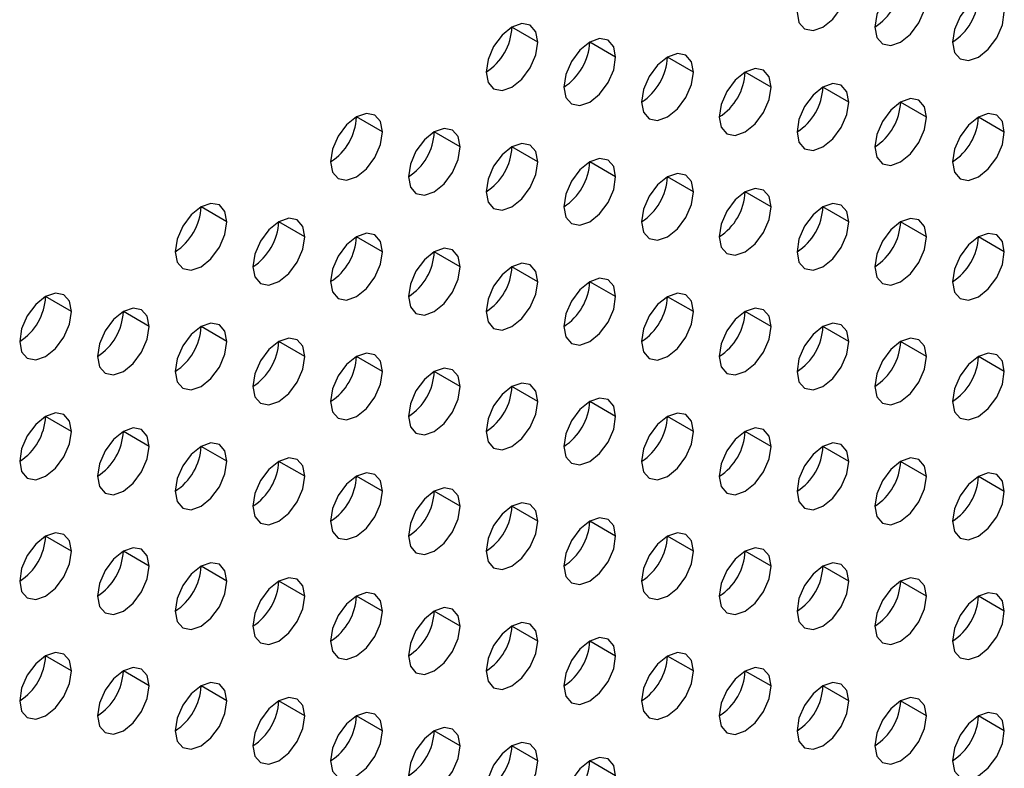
# Model space of a CAD drawing. Header units: millimetres. Extents: x 0 to 1118, y 0 to 864.
# Tile 321 of 438: x 992.26 to 994.95, y 658.9 to 660.94. Entities that reach past the tile are written whole.
import ezdxf

# ---------------------------------------------------------------- set-up
doc = ezdxf.new("R2010")
doc.units = ezdxf.units.MM

msp = doc.modelspace()

# ---------------------------------------------------------------- linework, layer by layer
at = {"color": 7, "linetype": 'Continuous', "lineweight": 25}
for p, q in [((993.6749, 660.8839), (993.6041, 660.9248)), ((993.887, 660.8431), (993.8163, 660.8839)), ((994.0991, 660.8022), (994.0284, 660.8431)), ((994.3113, 660.7614), (994.2405, 660.8022)), ((994.5234, 660.7205), (994.4527, 660.7614)), ((994.7355, 660.6797), (994.6648, 660.7205)), ((993.2506, 660.639), (993.1799, 660.6798)), ((994.9476, 660.6388), (994.8769, 660.6797)), ((993.4627, 660.5982), (993.392, 660.639)), ((993.6749, 660.5573), (993.6041, 660.5981)), ((993.887, 660.5165), (993.8163, 660.5573)), ((994.0991, 660.4756), (994.0284, 660.5164)), ((994.3113, 660.4348), (994.2405, 660.4756)), ((992.8263, 660.3941), (992.7556, 660.4349)), ((994.5234, 660.3939), (994.4527, 660.4347)), ((993.0385, 660.3532), (992.9678, 660.3941)), ((994.7355, 660.3531), (994.6648, 660.3939)), ((993.2506, 660.3124), (993.1799, 660.3532)), ((994.9476, 660.3122), (994.8769, 660.3531)), ((993.4627, 660.2715), (993.392, 660.3124)), ((993.6749, 660.2307), (993.6041, 660.2715)), ((993.887, 660.1899), (993.8163, 660.2307)), ((992.4021, 660.1492), (992.3314, 660.19)), ((994.0991, 660.149), (994.0284, 660.1898)), ((992.6142, 660.1083), (992.5435, 660.1491)), ((994.3113, 660.1082), (994.2405, 660.149)), ((992.8263, 660.0675), (992.7556, 660.1083)), ((994.5234, 660.0673), (994.4527, 660.1081)), ((993.0385, 660.0266), (992.9678, 660.0674)), ((994.7355, 660.0265), (994.6648, 660.0673)), ((993.2506, 659.9858), (993.1799, 660.0266)), ((994.9476, 659.9856), (994.8769, 660.0264)), ((993.4627, 659.9449), (993.392, 659.9857)), ((993.6749, 659.9041), (993.6041, 659.9449)), ((993.887, 659.8632), (993.8163, 659.9041)), ((992.4021, 659.8225), (992.3314, 659.8634)), ((994.0991, 659.8224), (994.0284, 659.8632)), ((992.6142, 659.7817), (992.5435, 659.8225)), ((994.3113, 659.7815), (994.2405, 659.8224)), ((992.8263, 659.7409), (992.7556, 659.7817)), ((994.5234, 659.7407), (994.4527, 659.7815)), ((993.0385, 659.7), (992.9678, 659.7408)), ((994.7355, 659.6998), (994.6648, 659.7407)), ((993.2506, 659.6592), (993.1799, 659.7)), ((994.9476, 659.659), (994.8769, 659.6998)), ((993.4627, 659.6183), (993.392, 659.6591)), ((993.6749, 659.5775), (993.6041, 659.6183)), ((993.887, 659.5366), (993.8163, 659.5774)), ((992.4021, 659.4959), (992.3314, 659.5368)), ((994.0991, 659.4958), (994.0284, 659.5366)), ((992.6142, 659.4551), (992.5435, 659.4959)), ((994.3113, 659.4549), (994.2405, 659.4957)), ((992.8263, 659.4142), (992.7556, 659.4551)), ((994.5234, 659.4141), (994.4527, 659.4549)), ((993.0385, 659.3734), (992.9678, 659.4142)), ((994.7355, 659.3732), (994.6648, 659.4141)), ((993.2506, 659.3325), (993.1799, 659.3734)), ((994.9476, 659.3324), (994.8769, 659.3732)), ((993.4627, 659.2917), (993.392, 659.3325)), ((993.6749, 659.2508), (993.6041, 659.2917)), ((993.887, 659.21), (993.8163, 659.2508)), ((992.4021, 659.1693), (992.3314, 659.2101)), ((994.0991, 659.1692), (994.0284, 659.21)), ((992.6142, 659.1285), (992.5435, 659.1693)), ((994.3113, 659.1283), (994.2405, 659.1691)), ((992.8263, 659.0876), (992.7556, 659.1284)), ((994.5234, 659.0875), (994.4527, 659.1283)), ((993.0385, 659.0468), (992.9678, 659.0876)), ((994.7355, 659.0466), (994.6648, 659.0874)), ((993.2506, 659.0059), (993.1799, 659.0467)), ((994.9476, 659.0058), (994.8769, 659.0466)), ((993.4627, 658.9651), (993.392, 659.0059)), ((993.6749, 658.9242), (993.6041, 658.9651)), ((993.887, 658.8834), (993.8163, 658.9242))]:
    msp.add_line(p, q, dxfattribs=at)
at = {"color": 7, "linetype": 'Continuous', "lineweight": 25, "flags": 128}
for points in [[(994.382, 660.9655), (994.3873, 660.9374), (994.4027, 660.9197), (994.4256, 660.9153), (994.4527, 660.9247), (994.4797, 660.9465), (994.5027, 660.9775), (994.518, 661.0128), (994.5234, 661.0472)], [(994.7355, 661.0063), (994.7301, 661.0345), (994.7148, 661.0521), (994.6919, 661.0566), (994.6648, 661.0471), (994.6377, 661.0253), (994.6148, 660.9944), (994.5995, 660.959), (994.5941, 660.9247)], [(994.5941, 660.9247), (994.5995, 660.8965), (994.6148, 660.8789), (994.6377, 660.8744), (994.6648, 660.8838), (994.6919, 660.9057), (994.7148, 660.9366), (994.7301, 660.972), (994.7355, 661.0063)], [(994.9476, 660.9655), (994.9423, 660.9936), (994.9269, 661.0112), (994.904, 661.0157), (994.8769, 661.0063), (994.8499, 660.9845), (994.8269, 660.9535), (994.8116, 660.9182), (994.8062, 660.8838)], [(994.8062, 660.8838), (994.8116, 660.8557), (994.8269, 660.838), (994.8499, 660.8336), (994.8769, 660.843), (994.904, 660.8648), (994.9269, 660.8958), (994.9423, 660.9311), (994.9476, 660.9655)], [(993.6749, 660.8839), (993.6695, 660.9121), (993.6541, 660.9297), (993.6312, 660.9342), (993.6041, 660.9248), (993.5771, 660.9029), (993.5541, 660.872), (993.5388, 660.8366), (993.5334, 660.8023)], [(993.5334, 660.8023), (993.5388, 660.7741), (993.5541, 660.7565), (993.5771, 660.7521), (993.6041, 660.7615), (993.6312, 660.7833), (993.6541, 660.8142), (993.6695, 660.8496), (993.6749, 660.8839)], [(993.887, 660.8431), (993.8816, 660.8712), (993.8663, 660.8889), (993.8433, 660.8933), (993.8163, 660.8839), (993.7892, 660.8621), (993.7663, 660.8311), (993.751, 660.7958), (993.7456, 660.7614)], [(993.7456, 660.7614), (993.751, 660.7333), (993.7663, 660.7157), (993.7892, 660.7112), (993.8163, 660.7206), (993.8433, 660.7424), (993.8663, 660.7734), (993.8816, 660.8087), (993.887, 660.8431)], [(994.0991, 660.8022), (994.0937, 660.8304), (994.0784, 660.848), (994.0555, 660.8525), (994.0284, 660.8431), (994.0014, 660.8212), (993.9784, 660.7903), (993.9631, 660.755), (993.9577, 660.7206)], [(993.9577, 660.7206), (993.9631, 660.6925), (993.9784, 660.6748), (994.0014, 660.6704), (994.0284, 660.6798), (994.0555, 660.7016), (994.0784, 660.7325), (994.0937, 660.7679), (994.0991, 660.8022)], [(994.3113, 660.7614), (994.3059, 660.7895), (994.2905, 660.8072), (994.2676, 660.8116), (994.2405, 660.8022), (994.2135, 660.7804), (994.1905, 660.7494), (994.1752, 660.7141), (994.1698, 660.6797)], [(994.5234, 660.7205), (994.518, 660.7487), (994.5027, 660.7663), (994.4797, 660.7708), (994.4527, 660.7614), (994.4256, 660.7395), (994.4027, 660.7086), (994.3873, 660.6733), (994.382, 660.6389)], [(994.1698, 660.6797), (994.1752, 660.6516), (994.1905, 660.634), (994.2135, 660.6295), (994.2405, 660.6389), (994.2676, 660.6608), (994.2905, 660.6917), (994.3059, 660.727), (994.3113, 660.7614)], [(994.382, 660.6389), (994.3873, 660.6108), (994.4027, 660.5931), (994.4256, 660.5887), (994.4527, 660.5981), (994.4797, 660.6199), (994.5027, 660.6508), (994.518, 660.6862), (994.5234, 660.7205)], [(994.7355, 660.6797), (994.7301, 660.7078), (994.7148, 660.7255), (994.6919, 660.7299), (994.6648, 660.7205), (994.6377, 660.6987), (994.6148, 660.6677), (994.5995, 660.6324), (994.5941, 660.5981)], [(993.2506, 660.639), (993.2452, 660.6671), (993.2299, 660.6848), (993.2069, 660.6892), (993.1799, 660.6798), (993.1528, 660.658), (993.1299, 660.6271), (993.1146, 660.5917), (993.1092, 660.5574)], [(994.9476, 660.6388), (994.9423, 660.667), (994.9269, 660.6846), (994.904, 660.6891), (994.8769, 660.6797), (994.8499, 660.6578), (994.8269, 660.6269), (994.8116, 660.5916), (994.8062, 660.5572)], [(994.5941, 660.5981), (994.5995, 660.5699), (994.6148, 660.5523), (994.6377, 660.5478), (994.6648, 660.5572), (994.6919, 660.5791), (994.7148, 660.61), (994.7301, 660.6453), (994.7355, 660.6797)], [(993.1092, 660.5574), (993.1146, 660.5292), (993.1299, 660.5116), (993.1528, 660.5071), (993.1799, 660.5165), (993.2069, 660.5384), (993.2299, 660.5693), (993.2452, 660.6047), (993.2506, 660.639)], [(993.4627, 660.5982), (993.4573, 660.6263), (993.442, 660.6439), (993.4191, 660.6484), (993.392, 660.639), (993.365, 660.6172), (993.342, 660.5862), (993.3267, 660.5509), (993.3213, 660.5165)], [(994.8062, 660.5572), (994.8116, 660.5291), (994.8269, 660.5114), (994.8499, 660.507), (994.8769, 660.5164), (994.904, 660.5382), (994.9269, 660.5692), (994.9423, 660.6045), (994.9476, 660.6388)], [(993.6749, 660.5573), (993.6695, 660.5855), (993.6541, 660.6031), (993.6312, 660.6076), (993.6041, 660.5981), (993.5771, 660.5763), (993.5541, 660.5454), (993.5388, 660.51), (993.5334, 660.4757)], [(993.3213, 660.5165), (993.3267, 660.4884), (993.342, 660.4707), (993.365, 660.4663), (993.392, 660.4757), (993.4191, 660.4975), (993.442, 660.5285), (993.4573, 660.5638), (993.4627, 660.5982)], [(993.5334, 660.4757), (993.5388, 660.4475), (993.5541, 660.4299), (993.5771, 660.4254), (993.6041, 660.4348), (993.6312, 660.4567), (993.6541, 660.4876), (993.6695, 660.523), (993.6749, 660.5573)], [(993.887, 660.5165), (993.8816, 660.5446), (993.8663, 660.5622), (993.8433, 660.5667), (993.8163, 660.5573), (993.7892, 660.5355), (993.7663, 660.5045), (993.751, 660.4692), (993.7456, 660.4348)], [(994.0991, 660.4756), (994.0937, 660.5038), (994.0784, 660.5214), (994.0555, 660.5259), (994.0284, 660.5165), (994.0014, 660.4946), (993.9784, 660.4637), (993.9631, 660.4283), (993.9577, 660.394)], [(993.7456, 660.4348), (993.751, 660.4067), (993.7663, 660.389), (993.7892, 660.3846), (993.8163, 660.394), (993.8433, 660.4158), (993.8663, 660.4468), (993.8816, 660.4821), (993.887, 660.5165)], [(993.9577, 660.394), (993.9631, 660.3658), (993.9784, 660.3482), (994.0014, 660.3437), (994.0284, 660.3531), (994.0555, 660.375), (994.0784, 660.4059), (994.0937, 660.4413), (994.0991, 660.4756)], [(994.3113, 660.4348), (994.3059, 660.4629), (994.2905, 660.4806), (994.2676, 660.485), (994.2405, 660.4756), (994.2135, 660.4538), (994.1905, 660.4228), (994.1752, 660.3875), (994.1698, 660.3531)], [(992.8263, 660.3941), (992.8209, 660.4222), (992.8056, 660.4399), (992.7827, 660.4443), (992.7556, 660.4349), (992.7286, 660.4131), (992.7056, 660.3821), (992.6903, 660.3468), (992.6849, 660.3124)], [(994.5234, 660.3939), (994.518, 660.4221), (994.5027, 660.4397), (994.4797, 660.4442), (994.4527, 660.4348), (994.4256, 660.4129), (994.4027, 660.382), (994.3873, 660.3466), (994.382, 660.3123)], [(994.1698, 660.3531), (994.1752, 660.325), (994.1905, 660.3074), (994.2135, 660.3029), (994.2405, 660.3123), (994.2676, 660.3341), (994.2905, 660.3651), (994.3059, 660.4004), (994.3113, 660.4348)], [(992.6849, 660.3124), (992.6903, 660.2843), (992.7056, 660.2667), (992.7286, 660.2622), (992.7556, 660.2716), (992.7827, 660.2934), (992.8056, 660.3244), (992.8209, 660.3597), (992.8263, 660.3941)], [(993.0385, 660.3532), (993.0331, 660.3814), (993.0178, 660.399), (992.9948, 660.4035), (992.9678, 660.3941), (992.9407, 660.3722), (992.9178, 660.3413), (992.9024, 660.306), (992.897, 660.2716)], [(994.382, 660.3123), (994.3873, 660.2841), (994.4027, 660.2665), (994.4256, 660.262), (994.4527, 660.2715), (994.4797, 660.2933), (994.5027, 660.3242), (994.518, 660.3596), (994.5234, 660.3939)], [(994.7355, 660.3531), (994.7301, 660.3812), (994.7148, 660.3989), (994.6919, 660.4033), (994.6648, 660.3939), (994.6377, 660.3721), (994.6148, 660.3411), (994.5995, 660.3058), (994.5941, 660.2714)], [(993.2506, 660.3124), (993.2452, 660.3405), (993.2299, 660.3582), (993.2069, 660.3626), (993.1799, 660.3532), (993.1528, 660.3314), (993.1299, 660.3004), (993.1146, 660.2651), (993.1092, 660.2308)], [(994.9476, 660.3122), (994.9423, 660.3404), (994.9269, 660.358), (994.904, 660.3625), (994.8769, 660.3531), (994.8499, 660.3312), (994.8269, 660.3003), (994.8116, 660.2649), (994.8062, 660.2306)], [(992.897, 660.2716), (992.9024, 660.2435), (992.9178, 660.2258), (992.9407, 660.2214), (992.9678, 660.2308), (992.9948, 660.2526), (993.0178, 660.2835), (993.0331, 660.3189), (993.0385, 660.3532)], [(994.5941, 660.2714), (994.5995, 660.2433), (994.6148, 660.2257), (994.6377, 660.2212), (994.6648, 660.2306), (994.6919, 660.2524), (994.7148, 660.2834), (994.7301, 660.3187), (994.7355, 660.3531)], [(993.1092, 660.2308), (993.1146, 660.2026), (993.1299, 660.185), (993.1528, 660.1805), (993.1799, 660.1899), (993.2069, 660.2118), (993.2299, 660.2427), (993.2452, 660.278), (993.2506, 660.3124)], [(993.4627, 660.2715), (993.4573, 660.2997), (993.442, 660.3173), (993.4191, 660.3218), (993.392, 660.3124), (993.365, 660.2905), (993.342, 660.2596), (993.3267, 660.2243), (993.3213, 660.1899)], [(994.8062, 660.2306), (994.8116, 660.2025), (994.8269, 660.1848), (994.8499, 660.1804), (994.8769, 660.1898), (994.904, 660.2116), (994.9269, 660.2425), (994.9423, 660.2779), (994.9476, 660.3122)], [(993.6749, 660.2307), (993.6695, 660.2588), (993.6541, 660.2765), (993.6312, 660.2809), (993.6041, 660.2715), (993.5771, 660.2497), (993.5541, 660.2188), (993.5388, 660.1834), (993.5334, 660.1491)], [(993.3213, 660.1899), (993.3267, 660.1618), (993.342, 660.1441), (993.365, 660.1397), (993.392, 660.1491), (993.4191, 660.1709), (993.442, 660.2019), (993.4573, 660.2372), (993.4627, 660.2715)], [(993.5334, 660.1491), (993.5388, 660.1209), (993.5541, 660.1033), (993.5771, 660.0988), (993.6041, 660.1082), (993.6312, 660.1301), (993.6541, 660.161), (993.6695, 660.1963), (993.6749, 660.2307)], [(993.887, 660.1899), (993.8816, 660.218), (993.8663, 660.2356), (993.8433, 660.2401), (993.8163, 660.2307), (993.7892, 660.2088), (993.7663, 660.1779), (993.751, 660.1426), (993.7456, 660.1082)], [(992.4021, 660.1492), (992.3967, 660.1773), (992.3814, 660.1949), (992.3584, 660.1994), (992.3314, 660.19), (992.3043, 660.1682), (992.2814, 660.1372), (992.266, 660.1019), (992.2606, 660.0675)], [(994.0991, 660.149), (994.0937, 660.1771), (994.0784, 660.1948), (994.0555, 660.1992), (994.0284, 660.1898), (994.0014, 660.168), (993.9784, 660.1371), (993.9631, 660.1017), (993.9577, 660.0674)], [(993.7456, 660.1082), (993.751, 660.0801), (993.7663, 660.0624), (993.7892, 660.058), (993.8163, 660.0674), (993.8433, 660.0892), (993.8663, 660.1202), (993.8816, 660.1555), (993.887, 660.1899)], [(992.2606, 660.0675), (992.266, 660.0394), (992.2814, 660.0217), (992.3043, 660.0173), (992.3314, 660.0267), (992.3584, 660.0485), (992.3814, 660.0795), (992.3967, 660.1148), (992.4021, 660.1492)], [(992.6142, 660.1083), (992.6088, 660.1365), (992.5935, 660.1541), (992.5705, 660.1586), (992.5435, 660.1491), (992.5164, 660.1273), (992.4935, 660.0964), (992.4782, 660.061), (992.4728, 660.0267)], [(993.9577, 660.0674), (993.9631, 660.0392), (993.9784, 660.0216), (994.0014, 660.0171), (994.0284, 660.0265), (994.0555, 660.0484), (994.0784, 660.0793), (994.0937, 660.1146), (994.0991, 660.149)], [(994.3113, 660.1082), (994.3059, 660.1363), (994.2905, 660.1539), (994.2676, 660.1584), (994.2405, 660.149), (994.2135, 660.1272), (994.1905, 660.0962), (994.1752, 660.0609), (994.1698, 660.0265)], [(992.8263, 660.0675), (992.8209, 660.0956), (992.8056, 660.1133), (992.7827, 660.1177), (992.7556, 660.1083), (992.7286, 660.0865), (992.7056, 660.0555), (992.6903, 660.0202), (992.6849, 659.9858)], [(994.5234, 660.0673), (994.518, 660.0955), (994.5027, 660.1131), (994.4797, 660.1175), (994.4527, 660.1081), (994.4256, 660.0863), (994.4027, 660.0554), (994.3873, 660.02), (994.382, 659.9857)], [(992.4728, 660.0267), (992.4782, 659.9985), (992.4935, 659.9809), (992.5164, 659.9764), (992.5435, 659.9858), (992.5705, 660.0077), (992.5935, 660.0386), (992.6088, 660.074), (992.6142, 660.1083)], [(994.1698, 660.0265), (994.1752, 659.9984), (994.1905, 659.9807), (994.2135, 659.9763), (994.2405, 659.9857), (994.2676, 660.0075), (994.2905, 660.0385), (994.3059, 660.0738), (994.3113, 660.1082)], [(992.6849, 659.9858), (992.6903, 659.9577), (992.7056, 659.94), (992.7286, 659.9356), (992.7556, 659.945), (992.7827, 659.9668), (992.8056, 659.9978), (992.8209, 660.0331), (992.8263, 660.0675)], [(993.0385, 660.0266), (993.0331, 660.0548), (993.0178, 660.0724), (992.9948, 660.0769), (992.9678, 660.0675), (992.9407, 660.0456), (992.9178, 660.0147), (992.9024, 659.9793), (992.897, 659.945)], [(994.382, 659.9857), (994.3873, 659.9575), (994.4027, 659.9399), (994.4256, 659.9354), (994.4527, 659.9448), (994.4797, 659.9667), (994.5027, 659.9976), (994.518, 660.033), (994.5234, 660.0673)], [(994.7355, 660.0265), (994.7301, 660.0546), (994.7148, 660.0722), (994.6919, 660.0767), (994.6648, 660.0673), (994.6377, 660.0455), (994.6148, 660.0145), (994.5995, 659.9792), (994.5941, 659.9448)], [(992.897, 659.945), (992.9024, 659.9168), (992.9178, 659.8992), (992.9407, 659.8947), (992.9678, 659.9041), (992.9948, 659.926), (993.0178, 659.9569), (993.0331, 659.9923), (993.0385, 660.0266)], [(993.2506, 659.9858), (993.2452, 660.0139), (993.2299, 660.0316), (993.2069, 660.036), (993.1799, 660.0266), (993.1528, 660.0048), (993.1299, 659.9738), (993.1146, 659.9385), (993.1092, 659.9041)], [(994.5941, 659.9448), (994.5995, 659.9167), (994.6148, 659.899), (994.6377, 659.8946), (994.6648, 659.904), (994.6919, 659.9258), (994.7148, 659.9568), (994.7301, 659.9921), (994.7355, 660.0265)], [(994.9476, 659.9856), (994.9423, 660.0138), (994.9269, 660.0314), (994.904, 660.0359), (994.8769, 660.0264), (994.8499, 660.0046), (994.8269, 659.9737), (994.8116, 659.9383), (994.8062, 659.904)], [(993.1092, 659.9041), (993.1146, 659.876), (993.1299, 659.8584), (993.1528, 659.8539), (993.1799, 659.8633), (993.2069, 659.8851), (993.2299, 659.9161), (993.2452, 659.9514), (993.2506, 659.9858)], [(993.4627, 659.9449), (993.4573, 659.9731), (993.442, 659.9907), (993.4191, 659.9952), (993.392, 659.9858), (993.365, 659.9639), (993.342, 659.933), (993.3267, 659.8976), (993.3213, 659.8633)], [(994.8062, 659.904), (994.8116, 659.8758), (994.8269, 659.8582), (994.8499, 659.8537), (994.8769, 659.8631), (994.904, 659.885), (994.9269, 659.9159), (994.9423, 659.9513), (994.9476, 659.9856)], [(993.3213, 659.8633), (993.3267, 659.8351), (993.342, 659.8175), (993.365, 659.813), (993.392, 659.8225), (993.4191, 659.8443), (993.442, 659.8752), (993.4573, 659.9106), (993.4627, 659.9449)], [(993.6749, 659.9041), (993.6695, 659.9322), (993.6541, 659.9499), (993.6312, 659.9543), (993.6041, 659.9449), (993.5771, 659.9231), (993.5541, 659.8921), (993.5388, 659.8568), (993.5334, 659.8224)], [(993.5334, 659.8224), (993.5388, 659.7943), (993.5541, 659.7767), (993.5771, 659.7722), (993.6041, 659.7816), (993.6312, 659.8034), (993.6541, 659.8344), (993.6695, 659.8697), (993.6749, 659.9041)], [(993.887, 659.8632), (993.8816, 659.8914), (993.8663, 659.909), (993.8433, 659.9135), (993.8163, 659.9041), (993.7892, 659.8822), (993.7663, 659.8513), (993.751, 659.8159), (993.7456, 659.7816)], [(992.4021, 659.8225), (992.3967, 659.8507), (992.3814, 659.8683), (992.3584, 659.8728), (992.3314, 659.8634), (992.3043, 659.8415), (992.2814, 659.8106), (992.266, 659.7753), (992.2606, 659.7409)], [(993.7456, 659.7816), (993.751, 659.7535), (993.7663, 659.7358), (993.7892, 659.7314), (993.8163, 659.7408), (993.8433, 659.7626), (993.8663, 659.7935), (993.8816, 659.8289), (993.887, 659.8632)], [(994.0991, 659.8224), (994.0937, 659.8505), (994.0784, 659.8682), (994.0555, 659.8726), (994.0284, 659.8632), (994.0014, 659.8414), (993.9784, 659.8104), (993.9631, 659.7751), (993.9577, 659.7407)], [(992.2606, 659.7409), (992.266, 659.7128), (992.2814, 659.6951), (992.3043, 659.6907), (992.3314, 659.7001), (992.3584, 659.7219), (992.3814, 659.7529), (992.3967, 659.7882), (992.4021, 659.8225)], [(992.6142, 659.7817), (992.6088, 659.8098), (992.5935, 659.8275), (992.5705, 659.8319), (992.5435, 659.8225), (992.5164, 659.8007), (992.4935, 659.7698), (992.4782, 659.7344), (992.4728, 659.7001)], [(993.9577, 659.7407), (993.9631, 659.7126), (993.9784, 659.695), (994.0014, 659.6905), (994.0284, 659.6999), (994.0555, 659.7218), (994.0784, 659.7527), (994.0937, 659.788), (994.0991, 659.8224)], [(994.3113, 659.7815), (994.3059, 659.8097), (994.2905, 659.8273), (994.2676, 659.8318), (994.2405, 659.8224), (994.2135, 659.8005), (994.1905, 659.7696), (994.1752, 659.7343), (994.1698, 659.6999)], [(992.4728, 659.7001), (992.4782, 659.6719), (992.4935, 659.6543), (992.5164, 659.6498), (992.5435, 659.6592), (992.5705, 659.6811), (992.5935, 659.712), (992.6088, 659.7473), (992.6142, 659.7817)], [(992.8263, 659.7409), (992.8209, 659.769), (992.8056, 659.7866), (992.7827, 659.7911), (992.7556, 659.7817), (992.7286, 659.7598), (992.7056, 659.7289), (992.6903, 659.6936), (992.6849, 659.6592)], [(994.1698, 659.6999), (994.1752, 659.6718), (994.1905, 659.6541), (994.2135, 659.6497), (994.2405, 659.6591), (994.2676, 659.6809), (994.2905, 659.7118), (994.3059, 659.7472), (994.3113, 659.7815)], [(994.5234, 659.7407), (994.518, 659.7688), (994.5027, 659.7865), (994.4797, 659.7909), (994.4527, 659.7815), (994.4256, 659.7597), (994.4027, 659.7287), (994.3873, 659.6934), (994.382, 659.6591)], [(992.6849, 659.6592), (992.6903, 659.6311), (992.7056, 659.6134), (992.7286, 659.609), (992.7556, 659.6184), (992.7827, 659.6402), (992.8056, 659.6712), (992.8209, 659.7065), (992.8263, 659.7409)], [(993.0385, 659.7), (993.0331, 659.7281), (993.0178, 659.7458), (992.9948, 659.7502), (992.9678, 659.7408), (992.9407, 659.719), (992.9178, 659.6881), (992.9024, 659.6527), (992.897, 659.6184)], [(994.382, 659.6591), (994.3873, 659.6309), (994.4027, 659.6133), (994.4256, 659.6088), (994.4527, 659.6182), (994.4797, 659.6401), (994.5027, 659.671), (994.518, 659.7063), (994.5234, 659.7407)], [(994.7355, 659.6998), (994.7301, 659.728), (994.7148, 659.7456), (994.6919, 659.7501), (994.6648, 659.7407), (994.6377, 659.7188), (994.6148, 659.6879), (994.5995, 659.6526), (994.5941, 659.6182)], [(992.897, 659.6184), (992.9024, 659.5902), (992.9178, 659.5726), (992.9407, 659.5681), (992.9678, 659.5775), (992.9948, 659.5994), (993.0178, 659.6303), (993.0331, 659.6657), (993.0385, 659.7)], [(993.2506, 659.6592), (993.2452, 659.6873), (993.2299, 659.7049), (993.2069, 659.7094), (993.1799, 659.7), (993.1528, 659.6782), (993.1299, 659.6472), (993.1146, 659.6119), (993.1092, 659.5775)], [(994.5941, 659.6182), (994.5995, 659.5901), (994.6148, 659.5724), (994.6377, 659.568), (994.6648, 659.5774), (994.6919, 659.5992), (994.7148, 659.6302), (994.7301, 659.6655), (994.7355, 659.6998)], [(994.9476, 659.659), (994.9423, 659.6871), (994.9269, 659.7048), (994.904, 659.7092), (994.8769, 659.6998), (994.8499, 659.678), (994.8269, 659.6471), (994.8116, 659.6117), (994.8062, 659.5774)], [(993.4627, 659.6183), (993.4573, 659.6465), (993.442, 659.6641), (993.4191, 659.6686), (993.392, 659.6591), (993.365, 659.6373), (993.342, 659.6064), (993.3267, 659.571), (993.3213, 659.5367)], [(993.1092, 659.5775), (993.1146, 659.5494), (993.1299, 659.5317), (993.1528, 659.5273), (993.1799, 659.5367), (993.2069, 659.5585), (993.2299, 659.5895), (993.2452, 659.6248), (993.2506, 659.6592)], [(994.8062, 659.5774), (994.8116, 659.5492), (994.8269, 659.5316), (994.8499, 659.5271), (994.8769, 659.5365), (994.904, 659.5584), (994.9269, 659.5893), (994.9423, 659.6246), (994.9476, 659.659)], [(993.3213, 659.5367), (993.3267, 659.5085), (993.342, 659.4909), (993.365, 659.4864), (993.392, 659.4958), (993.4191, 659.5177), (993.442, 659.5486), (993.4573, 659.584), (993.4627, 659.6183)], [(993.6749, 659.5775), (993.6695, 659.6056), (993.6541, 659.6232), (993.6312, 659.6277), (993.6041, 659.6183), (993.5771, 659.5965), (993.5541, 659.5655), (993.5388, 659.5302), (993.5334, 659.4958)], [(993.887, 659.5366), (993.8816, 659.5648), (993.8663, 659.5824), (993.8433, 659.5869), (993.8163, 659.5775), (993.7892, 659.5556), (993.7663, 659.5247), (993.751, 659.4893), (993.7456, 659.455)], [(993.5334, 659.4958), (993.5388, 659.4677), (993.5541, 659.45), (993.5771, 659.4456), (993.6041, 659.455), (993.6312, 659.4768), (993.6541, 659.5078), (993.6695, 659.5431), (993.6749, 659.5775)], [(992.4021, 659.4959), (992.3967, 659.5241), (992.3814, 659.5417), (992.3584, 659.5462), (992.3314, 659.5368), (992.3043, 659.5149), (992.2814, 659.484), (992.266, 659.4486), (992.2606, 659.4143)], [(993.7456, 659.455), (993.751, 659.4268), (993.7663, 659.4092), (993.7892, 659.4047), (993.8163, 659.4141), (993.8433, 659.436), (993.8663, 659.4669), (993.8816, 659.5023), (993.887, 659.5366)], [(994.0991, 659.4958), (994.0937, 659.5239), (994.0784, 659.5416), (994.0555, 659.546), (994.0284, 659.5366), (994.0014, 659.5148), (993.9784, 659.4838), (993.9631, 659.4485), (993.9577, 659.4141)], [(992.6142, 659.4551), (992.6088, 659.4832), (992.5935, 659.5009), (992.5705, 659.5053), (992.5435, 659.4959), (992.5164, 659.4741), (992.4935, 659.4431), (992.4782, 659.4078), (992.4728, 659.3734)], [(994.3113, 659.4549), (994.3059, 659.4831), (994.2905, 659.5007), (994.2676, 659.5052), (994.2405, 659.4958), (994.2135, 659.4739), (994.1905, 659.443), (994.1752, 659.4076), (994.1698, 659.3733)], [(992.2606, 659.4143), (992.266, 659.3861), (992.2814, 659.3685), (992.3043, 659.3641), (992.3314, 659.3735), (992.3584, 659.3953), (992.3814, 659.4262), (992.3967, 659.4616), (992.4021, 659.4959)], [(993.9577, 659.4141), (993.9631, 659.386), (993.9784, 659.3683), (994.0014, 659.3639), (994.0284, 659.3733), (994.0555, 659.3951), (994.0784, 659.4261), (994.0937, 659.4614), (994.0991, 659.4958)], [(992.4728, 659.3734), (992.4782, 659.3453), (992.4935, 659.3277), (992.5164, 659.3232), (992.5435, 659.3326), (992.5705, 659.3544), (992.5935, 659.3854), (992.6088, 659.4207), (992.6142, 659.4551)], [(992.8263, 659.4142), (992.8209, 659.4424), (992.8056, 659.46), (992.7827, 659.4645), (992.7556, 659.4551), (992.7286, 659.4332), (992.7056, 659.4023), (992.6903, 659.367), (992.6849, 659.3326)], [(994.1698, 659.3733), (994.1752, 659.3451), (994.1905, 659.3275), (994.2135, 659.323), (994.2405, 659.3324), (994.2676, 659.3543), (994.2905, 659.3852), (994.3059, 659.4206), (994.3113, 659.4549)], [(994.5234, 659.4141), (994.518, 659.4422), (994.5027, 659.4599), (994.4797, 659.4643), (994.4527, 659.4549), (994.4256, 659.4331), (994.4027, 659.4021), (994.3873, 659.3668), (994.382, 659.3324)], [(993.0385, 659.3734), (993.0331, 659.4015), (993.0178, 659.4192), (992.9948, 659.4236), (992.9678, 659.4142), (992.9407, 659.3924), (992.9178, 659.3614), (992.9024, 659.3261), (992.897, 659.2917)], [(994.7355, 659.3732), (994.7301, 659.4014), (994.7148, 659.419), (994.6919, 659.4235), (994.6648, 659.4141), (994.6377, 659.3922), (994.6148, 659.3613), (994.5995, 659.3259), (994.5941, 659.2916)], [(992.6849, 659.3326), (992.6903, 659.3045), (992.7056, 659.2868), (992.7286, 659.2824), (992.7556, 659.2918), (992.7827, 659.3136), (992.8056, 659.3445), (992.8209, 659.3799), (992.8263, 659.4142)], [(994.382, 659.3324), (994.3873, 659.3043), (994.4027, 659.2867), (994.4256, 659.2822), (994.4527, 659.2916), (994.4797, 659.3134), (994.5027, 659.3444), (994.518, 659.3797), (994.5234, 659.4141)], [(992.897, 659.2917), (992.9024, 659.2636), (992.9178, 659.246), (992.9407, 659.2415), (992.9678, 659.2509), (992.9948, 659.2728), (993.0178, 659.3037), (993.0331, 659.339), (993.0385, 659.3734)], [(993.2506, 659.3325), (993.2452, 659.3607), (993.2299, 659.3783), (993.2069, 659.3828), (993.1799, 659.3734), (993.1528, 659.3515), (993.1299, 659.3206), (993.1146, 659.2853), (993.1092, 659.2509)], [(994.5941, 659.2916), (994.5995, 659.2634), (994.6148, 659.2458), (994.6377, 659.2414), (994.6648, 659.2508), (994.6919, 659.2726), (994.7148, 659.3035), (994.7301, 659.3389), (994.7355, 659.3732)], [(994.9476, 659.3324), (994.9423, 659.3605), (994.9269, 659.3782), (994.904, 659.3826), (994.8769, 659.3732), (994.8499, 659.3514), (994.8269, 659.3204), (994.8116, 659.2851), (994.8062, 659.2507)], [(993.4627, 659.2917), (993.4573, 659.3198), (993.442, 659.3375), (993.4191, 659.3419), (993.392, 659.3325), (993.365, 659.3107), (993.342, 659.2797), (993.3267, 659.2444), (993.3213, 659.2101)], [(993.1092, 659.2509), (993.1146, 659.2228), (993.1299, 659.2051), (993.1528, 659.2007), (993.1799, 659.2101), (993.2069, 659.2319), (993.2299, 659.2628), (993.2452, 659.2982), (993.2506, 659.3325)], [(994.8062, 659.2507), (994.8116, 659.2226), (994.8269, 659.205), (994.8499, 659.2005), (994.8769, 659.2099), (994.904, 659.2317), (994.9269, 659.2627), (994.9423, 659.298), (994.9476, 659.3324)], [(993.3213, 659.2101), (993.3267, 659.1819), (993.342, 659.1643), (993.365, 659.1598), (993.392, 659.1692), (993.4191, 659.1911), (993.442, 659.222), (993.4573, 659.2573), (993.4627, 659.2917)], [(993.6749, 659.2508), (993.6695, 659.279), (993.6541, 659.2966), (993.6312, 659.3011), (993.6041, 659.2917), (993.5771, 659.2698), (993.5541, 659.2389), (993.5388, 659.2036), (993.5334, 659.1692)], [(993.887, 659.21), (993.8816, 659.2381), (993.8663, 659.2558), (993.8433, 659.2602), (993.8163, 659.2508), (993.7892, 659.229), (993.7663, 659.1981), (993.751, 659.1627), (993.7456, 659.1284)], [(993.5334, 659.1692), (993.5388, 659.1411), (993.5541, 659.1234), (993.5771, 659.119), (993.6041, 659.1284), (993.6312, 659.1502), (993.6541, 659.1812), (993.6695, 659.2165), (993.6749, 659.2508)], [(992.4021, 659.1693), (992.3967, 659.1975), (992.3814, 659.2151), (992.3584, 659.2196), (992.3314, 659.2101), (992.3043, 659.1883), (992.2814, 659.1574), (992.266, 659.122), (992.2606, 659.0877)], [(993.7456, 659.1284), (993.751, 659.1002), (993.7663, 659.0826), (993.7892, 659.0781), (993.8163, 659.0875), (993.8433, 659.1094), (993.8663, 659.1403), (993.8816, 659.1756), (993.887, 659.21)], [(994.0991, 659.1692), (994.0937, 659.1973), (994.0784, 659.2149), (994.0555, 659.2194), (994.0284, 659.21), (994.0014, 659.1882), (993.9784, 659.1572), (993.9631, 659.1219), (993.9577, 659.0875)], [(992.6142, 659.1285), (992.6088, 659.1566), (992.5935, 659.1742), (992.5705, 659.1787), (992.5435, 659.1693), (992.5164, 659.1475), (992.4935, 659.1165), (992.4782, 659.0812), (992.4728, 659.0468)], [(994.3113, 659.1283), (994.3059, 659.1564), (994.2905, 659.1741), (994.2676, 659.1785), (994.2405, 659.1691), (994.2135, 659.1473), (994.1905, 659.1164), (994.1752, 659.081), (994.1698, 659.0467)], [(992.2606, 659.0877), (992.266, 659.0595), (992.2814, 659.0419), (992.3043, 659.0374), (992.3314, 659.0468), (992.3584, 659.0687), (992.3814, 659.0996), (992.3967, 659.135), (992.4021, 659.1693)], [(993.9577, 659.0875), (993.9631, 659.0594), (993.9784, 659.0417), (994.0014, 659.0373), (994.0284, 659.0467), (994.0555, 659.0685), (994.0784, 659.0995), (994.0937, 659.1348), (994.0991, 659.1692)], [(992.4728, 659.0468), (992.4782, 659.0187), (992.4935, 659.001), (992.5164, 658.9966), (992.5435, 659.006), (992.5705, 659.0278), (992.5935, 659.0588), (992.6088, 659.0941), (992.6142, 659.1285)], [(992.8263, 659.0876), (992.8209, 659.1158), (992.8056, 659.1334), (992.7827, 659.1379), (992.7556, 659.1285), (992.7286, 659.1066), (992.7056, 659.0757), (992.6903, 659.0403), (992.6849, 659.006)], [(994.1698, 659.0467), (994.1752, 659.0185), (994.1905, 659.0009), (994.2135, 658.9964), (994.2405, 659.0058), (994.2676, 659.0277), (994.2905, 659.0586), (994.3059, 659.094), (994.3113, 659.1283)], [(994.5234, 659.0875), (994.518, 659.1156), (994.5027, 659.1332), (994.4797, 659.1377), (994.4527, 659.1283), (994.4256, 659.1065), (994.4027, 659.0755), (994.3873, 659.0402), (994.382, 659.0058)], [(993.0385, 659.0468), (993.0331, 659.0749), (993.0178, 659.0926), (992.9948, 659.097), (992.9678, 659.0876), (992.9407, 659.0658), (992.9178, 659.0348), (992.9024, 658.9995), (992.897, 658.9651)], [(994.7355, 659.0466), (994.7301, 659.0748), (994.7148, 659.0924), (994.6919, 659.0969), (994.6648, 659.0874), (994.6377, 659.0656), (994.6148, 659.0347), (994.5995, 658.9993), (994.5941, 658.965)], [(992.6849, 659.006), (992.6903, 658.9778), (992.7056, 658.9602), (992.7286, 658.9557), (992.7556, 658.9651), (992.7827, 658.987), (992.8056, 659.0179), (992.8209, 659.0533), (992.8263, 659.0876)], [(994.382, 659.0058), (994.3873, 658.9777), (994.4027, 658.96), (994.4256, 658.9556), (994.4527, 658.965), (994.4797, 658.9868), (994.5027, 659.0178), (994.518, 659.0531), (994.5234, 659.0875)], [(992.897, 658.9651), (992.9024, 658.937), (992.9178, 658.9194), (992.9407, 658.9149), (992.9678, 658.9243), (992.9948, 658.9461), (993.0178, 658.9771), (993.0331, 659.0124), (993.0385, 659.0468)], [(993.2506, 659.0059), (993.2452, 659.0341), (993.2299, 659.0517), (993.2069, 659.0562), (993.1799, 659.0468), (993.1528, 659.0249), (993.1299, 658.994), (993.1146, 658.9586), (993.1092, 658.9243)], [(994.5941, 658.965), (994.5995, 658.9368), (994.6148, 658.9192), (994.6377, 658.9147), (994.6648, 658.9241), (994.6919, 658.946), (994.7148, 658.9769), (994.7301, 659.0123), (994.7355, 659.0466)], [(994.9476, 659.0058), (994.9423, 659.0339), (994.9269, 659.0515), (994.904, 659.056), (994.8769, 659.0466), (994.8499, 659.0248), (994.8269, 658.9938), (994.8116, 658.9585), (994.8062, 658.9241)], [(993.4627, 658.9651), (993.4573, 658.9932), (993.442, 659.0109), (993.4191, 659.0153), (993.392, 659.0059), (993.365, 658.9841), (993.342, 658.9531), (993.3267, 658.9178), (993.3213, 658.8834)], [(993.1092, 658.9243), (993.1146, 658.8961), (993.1299, 658.8785), (993.1528, 658.874), (993.1799, 658.8835), (993.2069, 658.9053), (993.2299, 658.9362), (993.2452, 658.9716), (993.2506, 659.0059)], [(994.8062, 658.9241), (994.8116, 658.896), (994.8269, 658.8783), (994.8499, 658.8739), (994.8769, 658.8833), (994.904, 658.9051), (994.9269, 658.9361), (994.9423, 658.9714), (994.9476, 659.0058)], [(993.3213, 658.8834), (993.3267, 658.8553), (993.342, 658.8377), (993.365, 658.8332), (993.392, 658.8426), (993.4191, 658.8644), (993.442, 658.8954), (993.4573, 658.9307), (993.4627, 658.9651)], [(993.6749, 658.9242), (993.6695, 658.9524), (993.6541, 658.97), (993.6312, 658.9745), (993.6041, 658.9651), (993.5771, 658.9432), (993.5541, 658.9123), (993.5388, 658.8769), (993.5334, 658.8426)], [(993.5334, 658.8426), (993.5388, 658.8145), (993.5541, 658.7968), (993.5771, 658.7924), (993.6041, 658.8018), (993.6312, 658.8236), (993.6541, 658.8545), (993.6695, 658.8899), (993.6749, 658.9242)], [(993.887, 658.8834), (993.8816, 658.9115), (993.8663, 658.9292), (993.8433, 658.9336), (993.8163, 658.9242), (993.7892, 658.9024), (993.7663, 658.8714), (993.751, 658.8361), (993.7456, 658.8017)]]:
    msp.add_lwpolyline(points, dxfattribs=at)
at = {"color": 7, "linetype": 'Continuous', "lineweight": 25}
for centre in [(994.5113, 661.0541), (994.7234, 661.0133), (993.4506, 660.9317), (993.6628, 660.8909), (993.8749, 660.85), (994.087, 660.8092), (994.2992, 660.7683), (994.5113, 660.7275), (993.0264, 660.6868), (994.7234, 660.6867), (993.2385, 660.646), (993.4506, 660.6051), (993.6628, 660.5643), (993.8749, 660.5234), (994.087, 660.4826), (992.6021, 660.4419), (994.2992, 660.4417), (992.8142, 660.401), (994.5113, 660.4009), (993.0264, 660.3602), (994.7234, 660.36), (993.2385, 660.3194), (993.4506, 660.2785), (993.6628, 660.2377), (992.1778, 660.197), (993.8749, 660.1968), (992.39, 660.1561), (994.087, 660.156), (992.6021, 660.1153), (994.2992, 660.1151), (992.8142, 660.0744), (994.5113, 660.0743), (993.0264, 660.0336), (994.7234, 660.0334), (993.2385, 659.9927), (993.4506, 659.9519), (993.6628, 659.911), (992.1778, 659.8704), (993.8749, 659.8702), (992.39, 659.8295), (994.087, 659.8293), (992.6021, 659.7887), (994.2992, 659.7885), (992.8142, 659.7478), (994.5113, 659.7477), (993.0264, 659.707), (994.7234, 659.7068), (993.2385, 659.6661), (993.4506, 659.6253), (993.6628, 659.5844), (992.1778, 659.5437), (993.8749, 659.5436), (992.39, 659.5029), (994.087, 659.5027), (992.6021, 659.462), (994.2992, 659.4619), (992.8142, 659.4212), (994.5113, 659.421), (993.0264, 659.3803), (994.7234, 659.3802), (993.2385, 659.3395), (993.4506, 659.2987), (993.6628, 659.2578), (992.1778, 659.2171), (993.8749, 659.217), (992.39, 659.1763), (994.087, 659.1761), (992.6021, 659.1354), (994.2992, 659.1353), (992.8142, 659.0946), (994.5113, 659.0944), (993.0264, 659.0537), (994.7234, 659.0536), (993.2385, 659.0129), (993.4506, 658.972), (993.6628, 658.9312)]:
    msp.add_arc(centre, 0.1537, 302.6055, 357.3945, dxfattribs=at)

doc.saveas('drawing.dxf')
